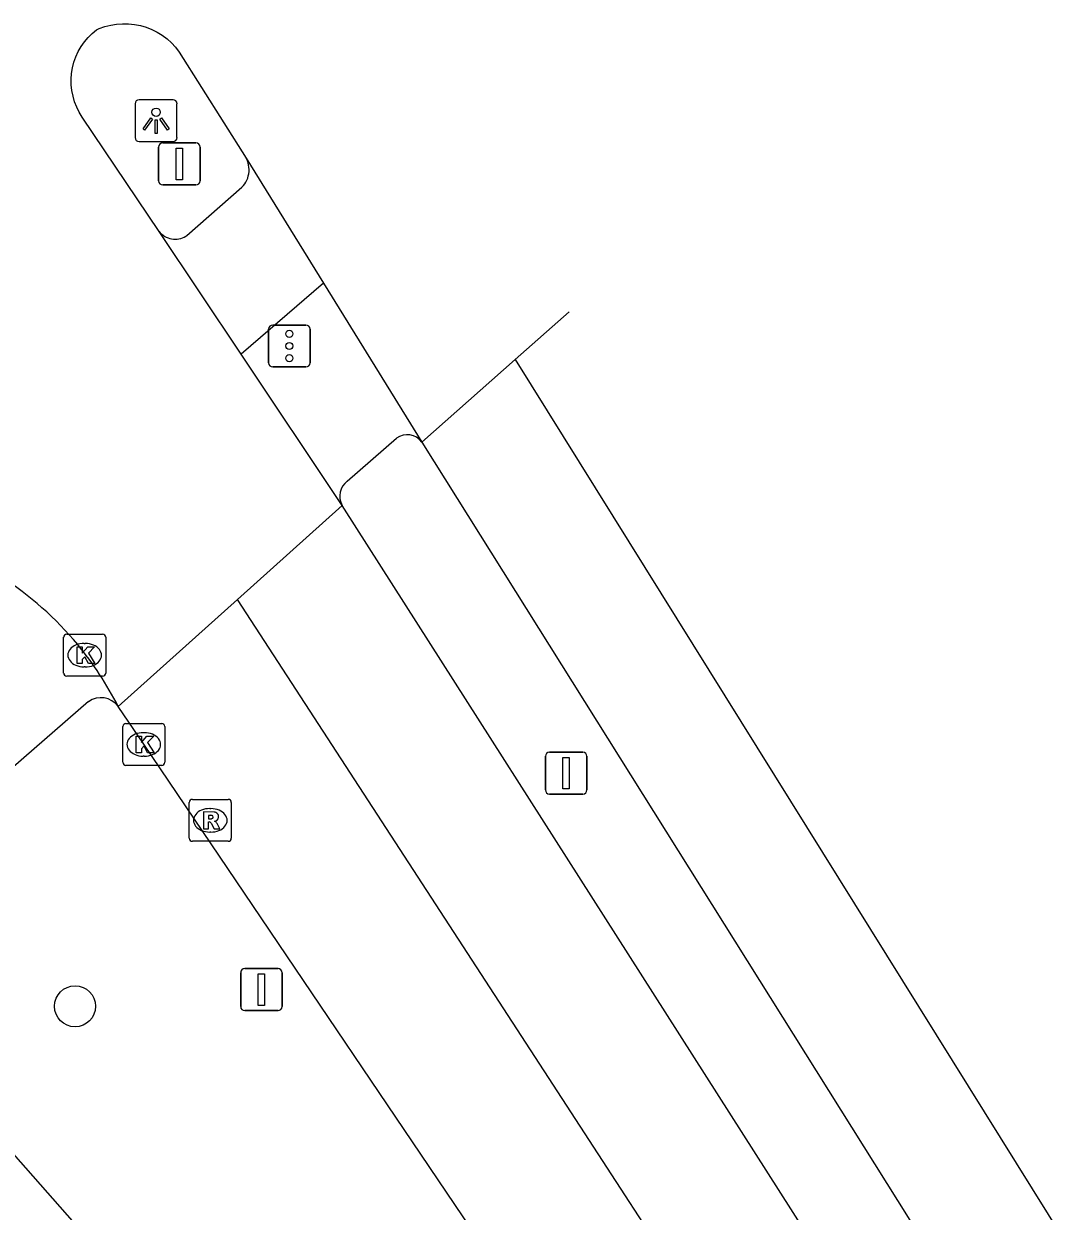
# Model space of a CAD drawing. Extents: x 159280 to 160375, y 384531 to 385872.
# Drawn here: x 159667.06 to 159691.63, y 385841.38 to 385869.69 of the extents above; entities that cross this region are included whole.
import ezdxf

# ---------------------------------------------------------------- set-up
doc = ezdxf.new("R2010")
doc.units = 0
for name, color, linetype in [('IMGEO_Boom', 7, 'Continuous'), ('IMGEO_Fietspad_gesloten', 7, 'Continuous'), ('IMGEO_Fietspad_open', 7, 'Continuous'), ('IMGEO_Kolk', 7, 'Continuous'), ('IMGEO_Lichtpunt', 7, 'Continuous'), ('IMGEO_Portaal', 7, 'Continuous'), ('IMGEO_Rijbaan_regionaal_gesloten', 7, 'Continuous'), ('IMGEO_Rioolput', 7, 'Continuous'), ('IMGEO_Verkeersbordpaal', 7, 'Continuous'), ('IMGEO_Verkeersregelinstallatiepaal', 7, 'Continuous'), ('IMGEO_Voetpad_open', 7, 'Continuous')]:
    doc.layers.add(name, color=color, linetype=linetype)

msp = doc.modelspace()

# ---------------------------------------------------------------- linework, layer by layer
at = {"layer": 'IMGEO_Boom'}
msp.add_circle((159668.277, 385846.27), 0.489, dxfattribs=at)
at = {"layer": 'IMGEO_Fietspad_gesloten'}
msp.add_lwpolyline([(159682.323, 385825.123), (159662.531, 385847.606)], dxfattribs=at)
at = {"layer": 'IMGEO_Fietspad_open'}
for points in [[(159670.28, 385864.738), (159670.309, 385864.705), (159670.341, 385864.675), (159670.376, 385864.648), (159670.413, 385864.624), (159670.451, 385864.603), (159670.492, 385864.586), (159670.534, 385864.573), (159670.577, 385864.563), (159670.62, 385864.558), (159670.664, 385864.556), (159670.708, 385864.558), (159670.752, 385864.564), (159670.794, 385864.574), (159670.836, 385864.588), (159670.877, 385864.605), (159670.915, 385864.626), (159670.941, 385864.643), (159672.252, 385865.793), (159672.287, 385865.832), (159672.319, 385865.874), (159672.347, 385865.918), (159672.371, 385865.965), (159672.39, 385866.014), (159672.405, 385866.064), (159672.416, 385866.115), (159672.422, 385866.167), (159672.423, 385866.22), (159672.42, 385866.272), (159672.412, 385866.324), (159672.399, 385866.375), (159672.382, 385866.425), (159672.36, 385866.473), (159672.354, 385866.484)], [(159674.195, 385863.509), (159672.235, 385861.813)]]:
    msp.add_lwpolyline(points, dxfattribs=at)
at = {"layer": 'IMGEO_Kolk'}
for p, q in [((159668.006, 385854.213), (159668.006, 385855.065)), ((159668.081, 385855.139), (159668.933, 385855.139)), ((159669.007, 385855.065), (159669.007, 385854.213)), ((159668.494, 385854.919), (159668.519, 385854.919)), ((159668.933, 385854.139), (159668.081, 385854.139)), ((159668.517, 385854.359), (159668.492, 385854.359)), ((159669.489, 385853.012), (159670.341, 385853.012)), ((159669.414, 385852.086), (159669.414, 385852.938)), ((159669.902, 385852.792), (159669.927, 385852.792)), ((159670.415, 385852.938), (159670.415, 385852.086)), ((159669.925, 385852.232), (159669.9, 385852.232)), ((159670.341, 385852.012), (159669.489, 385852.012))]:
    msp.add_line(p, q, dxfattribs=at)
for points in [[(159668.006, 385854.213), (159668.006, 385855.065)], [(159668.081, 385855.139), (159668.933, 385855.139)], [(159669.007, 385855.065), (159669.007, 385854.213)], [(159668.327, 385854.839), (159668.45, 385854.839), (159668.45, 385854.688), (159668.58, 385854.839), (159668.744, 385854.839), (159668.598, 385854.688), (159668.751, 385854.439), (159668.599, 385854.439), (159668.514, 385854.603), (159668.45, 385854.536), (159668.45, 385854.439), (159668.327, 385854.439), (159668.327, 385854.839)], [(159668.933, 385854.139), (159668.081, 385854.139)], [(159669.489, 385853.012), (159670.341, 385853.012)], [(159669.414, 385852.086), (159669.414, 385852.938)], [(159669.735, 385852.712), (159669.858, 385852.712), (159669.858, 385852.561), (159669.988, 385852.712), (159670.152, 385852.712), (159670.006, 385852.561), (159670.159, 385852.312), (159670.007, 385852.312), (159669.922, 385852.476), (159669.858, 385852.409), (159669.858, 385852.312), (159669.735, 385852.312), (159669.735, 385852.712)], [(159670.415, 385852.938), (159670.415, 385852.086)], [(159670.341, 385852.012), (159669.489, 385852.012)]]:
    msp.add_lwpolyline(points, dxfattribs=at)
for centre, start, end in [((159668.083, 385855.063), 91.552, 178.448), ((159668.083, 385855.063), 91.552, 178.448), ((159668.931, 385855.063), 1.552, 88.448), ((159668.931, 385855.063), 1.552, 88.448), ((159668.083, 385854.215), 181.552, 268.448), ((159668.083, 385854.215), 181.552, 268.448), ((159668.931, 385854.215), 271.552, 358.448), ((159668.931, 385854.215), 271.552, 358.448), ((159669.491, 385852.936), 91.552, 178.448), ((159669.491, 385852.936), 91.552, 178.448), ((159670.339, 385852.936), 1.552, 88.448), ((159670.339, 385852.936), 1.552, 88.448), ((159669.491, 385852.088), 181.552, 268.448), ((159669.491, 385852.088), 181.552, 268.448), ((159670.339, 385852.088), 271.552, 358.448), ((159670.339, 385852.088), 271.552, 358.448)]:
    msp.add_arc(centre, 0.0765, start, end, dxfattribs=at)
for centre, major_axis, ratio, start_param, end_param in [((159668.493, 385854.639), (-0.387, 0.002), 0.722429, 4.712389, 7.853982), ((159668.518, 385854.639), (-0.39, 0.002), 0.717154, 1.570796, 4.712389), ((159669.901, 385852.512), (-0.387, 0.002), 0.722429, 4.712389, 7.853982), ((159669.926, 385852.512), (-0.39, 0.002), 0.717154, 1.570796, 4.712389)]:
    msp.add_ellipse(centre, major_axis=major_axis, ratio=ratio, start_param=start_param, end_param=end_param, dxfattribs=at)
at = {"layer": 'IMGEO_Lichtpunt'}
for p, q in [((159669.71, 385867.785), (159669.71, 385866.978)), ((159669.71, 385867.785), (159669.71, 385866.978)), ((159670.612, 385867.88), (159669.804, 385867.88)), ((159670.612, 385867.88), (159669.804, 385867.88)), ((159670.706, 385866.978), (159670.706, 385867.785)), ((159670.706, 385866.978), (159670.706, 385867.785)), ((159669.804, 385866.884), (159670.612, 385866.884)), ((159669.804, 385866.884), (159670.612, 385866.884))]:
    msp.add_line(p, q, dxfattribs=at)
for points in [[(159670.084, 385867.449), (159670.123, 385867.421), (159669.935, 385867.159), (159669.897, 385867.186), (159670.084, 385867.449)], [(159670.186, 385867.401), (159670.233, 385867.401), (159670.233, 385867.079), (159670.186, 385867.079), (159670.186, 385867.401)], [(159670.296, 385867.421), (159670.334, 385867.448), (159670.521, 385867.186), (159670.482, 385867.158), (159670.296, 385867.421)]]:
    msp.add_lwpolyline(points, dxfattribs=at)
msp.add_circle((159670.209, 385867.583), 0.0994, dxfattribs=at)
for centre, start, end in [((159669.804, 385867.785), 90, 180), ((159669.804, 385867.785), 90, 180), ((159670.612, 385867.785), 0, 90), ((159670.612, 385867.785), 0, 90), ((159669.804, 385866.978), 180, 270), ((159669.804, 385866.978), 180, 270), ((159670.612, 385866.978), 270, 0), ((159670.612, 385866.978), 270, 360)]:
    msp.add_arc(centre, 0.0946, start, end, dxfattribs=at)
at = {"layer": 'IMGEO_Portaal'}
for p, q in [((159670.367, 385866.85), (159671.157, 385866.85)), ((159671.157, 385866.85), (159670.367, 385866.85)), ((159670.267, 385865.95), (159670.267, 385866.75)), ((159670.267, 385866.75), (159670.267, 385865.95)), ((159671.257, 385866.75), (159671.257, 385865.95)), ((159671.257, 385865.95), (159671.257, 385866.75)), ((159671.157, 385865.85), (159670.367, 385865.85)), ((159670.367, 385865.85), (159671.157, 385865.85))]:
    msp.add_line(p, q, dxfattribs=at)
msp.add_lwpolyline([(159670.687, 385866.725), (159670.837, 385866.725), (159670.837, 385865.975), (159670.687, 385865.975), (159670.687, 385866.725)], dxfattribs=at)
for centre, start, end in [((159670.367, 385866.75), 90, 180), ((159670.367, 385866.75), 90, 180), ((159671.157, 385866.75), 0, 90), ((159671.157, 385866.75), 360, 90), ((159670.367, 385865.95), 180, 270), ((159670.367, 385865.95), 180, 270), ((159671.157, 385865.95), 270, 0), ((159671.157, 385865.95), 270, 0)]:
    msp.add_arc(centre, 0.1, start, end, dxfattribs=at)
at = {"layer": 'IMGEO_Rijbaan_regionaal_gesloten'}
for points in [[(159670.28, 385864.738), (159668.45, 385867.467), (159668.378, 385867.583), (159668.317, 385867.706), (159668.267, 385867.833), (159668.229, 385867.964), (159668.202, 385868.098), (159668.187, 385868.234), (159668.185, 385868.371), (159668.195, 385868.507), (159668.217, 385868.642), (159668.251, 385868.775), (159668.297, 385868.903), (159668.354, 385869.028), (159668.422, 385869.146), (159668.5, 385869.258), (159668.588, 385869.363), (159668.685, 385869.46), (159668.79, 385869.547), (159668.855, 385869.575), (159668.989, 385869.623), (159669.128, 385869.658), (159669.268, 385869.682), (159669.411, 385869.692), (159669.553, 385869.69), (159669.695, 385869.675), (159669.835, 385869.647), (159669.972, 385869.607), (159670.105, 385869.555), (159670.233, 385869.491), (159670.354, 385869.416), (159670.468, 385869.331), (159670.574, 385869.235), (159670.672, 385869.131), (159670.759, 385869.018), (159672.354, 385866.484)], [(159672.354, 385866.484), (159674.195, 385863.509)], [(159672.235, 385861.813), (159670.28, 385864.738)], [(159674.195, 385863.509), (159676.54, 385859.719)], [(159678.762, 385861.686), (159680.046, 385862.823), (159680.046, 385862.823)], [(159674.645, 385858.209), (159672.235, 385861.813)], [(159676.54, 385859.719), (159678.762, 385861.686)], [(159678.762, 385861.686), (159702.63, 385823.367), (159717.527, 385799.451), (159724.33, 385787.803), (159725.619, 385785.083)], [(159676.54, 385859.719), (159705.058, 385814.223), (159707.799, 385809.962), (159712.332, 385803.29), (159715.282, 385799.254), (159725.619, 385785.083)], [(159672.145, 385855.967), (159674.645, 385858.209)], [(159702.65, 385814.271), (159674.645, 385858.209)], [(159669.303, 385853.417), (159672.145, 385855.967)], [(159705.539, 385805.19), (159703.328, 385808.504), (159690.947, 385827.06), (159672.145, 385855.967)], [(159766.847, 385706.879), (159766.188, 385707.929), (159755.331, 385725.309), (159747.142, 385738.443), (159744.886, 385741.795), (159739.326, 385750), (159733.946, 385757.94), (159722.433, 385774.919), (159701.096, 385806.426), (159690.712, 385821.808), (159679.722, 385837.993), (159669.916, 385852.514), (159669.303, 385853.417)]]:
    msp.add_lwpolyline(points, dxfattribs=at)
for centre, radius, start, end in [((159662.318, 385849.913), 7.814, 39.5783, 57.5599), ((159662.29, 385849.887), 7.852, 26.7198, 39.5953)]:
    msp.add_arc(centre, radius, start, end, dxfattribs=at)
at = {"layer": 'IMGEO_Rioolput'}
for p, q in [((159670.999, 385850.276), (159670.999, 385851.128)), ((159671.074, 385851.202), (159671.926, 385851.202)), ((159671.487, 385850.982), (159671.512, 385850.982)), ((159672, 385851.128), (159672, 385850.276)), ((159671.51, 385850.422), (159671.485, 385850.422)), ((159671.926, 385850.202), (159671.074, 385850.202))]:
    msp.add_line(p, q, dxfattribs=at)
for points in [[(159670.999, 385850.276), (159670.999, 385851.128)], [(159671.074, 385851.202), (159671.926, 385851.202)], [(159672, 385851.128), (159672, 385850.276)], [(159671.588, 385850.9), (159671.336, 385850.902), (159671.336, 385850.502)], [(159671.514, 385850.821), (159671.46, 385850.821), (159671.46, 385850.74)], [(159671.46, 385850.74), (159671.512, 385850.74)], [(159671.336, 385850.502), (159671.46, 385850.502), (159671.46, 385850.664), (159671.471, 385850.664)], [(159671.518, 385850.635), (159671.589, 385850.502), (159671.729, 385850.502), (159671.664, 385850.628)], [(159671.926, 385850.202), (159671.074, 385850.202)]]:
    msp.add_lwpolyline(points, dxfattribs=at)
for centre, radius, start, end in [((159671.076, 385851.126), 0.0765, 91.552, 178.448), ((159671.076, 385851.126), 0.0765, 91.552, 178.448), ((159671.924, 385851.126), 0.0765, 1.552, 88.448), ((159671.924, 385851.126), 0.0765, 1.552, 88.448), ((159671.496, 385850.929), 0.19, 274.7715, 282.9687), ((159671.52, 385850.725), 0.0964, 77.0061, 93.1865), ((159671.534, 385850.782), 0.0378, 276.6634, 79.6772), ((159671.587, 385850.79), 0.109, 350.3612, 89.416), ((159671.585, 385850.79), 0.112, 277.5842, 350.9817), ((159671.47, 385850.611), 0.0533, 26.0293, 88.6989), ((159671.569, 385850.575), 0.108, 29.5134, 73.7905), ((159671.076, 385850.278), 0.0765, 181.552, 268.448), ((159671.076, 385850.278), 0.0765, 181.552, 268.448), ((159671.924, 385850.278), 0.0765, 271.552, 358.448), ((159671.924, 385850.278), 0.0765, 271.552, 358.448)]:
    msp.add_arc(centre, radius, start, end, dxfattribs=at)
for centre, major_axis, ratio, start_param, end_param in [((159671.486, 385850.702), (-0.387, 0.002), 0.722429, 4.712389, 7.853982), ((159671.511, 385850.702), (-0.39, 0.002), 0.717154, 1.570796, 4.712389)]:
    msp.add_ellipse(centre, major_axis=major_axis, ratio=ratio, start_param=start_param, end_param=end_param, dxfattribs=at)
at = {"layer": 'IMGEO_Verkeersbordpaal'}
for p, q in [((159679.482, 385851.428), (159679.482, 385852.228)), ((159679.482, 385852.228), (159679.482, 385851.428)), ((159679.582, 385852.328), (159680.372, 385852.328)), ((159680.372, 385852.328), (159679.582, 385852.328)), ((159680.472, 385852.228), (159680.472, 385851.428)), ((159680.472, 385851.428), (159680.472, 385852.228)), ((159680.372, 385851.328), (159679.582, 385851.328)), ((159679.582, 385851.328), (159680.372, 385851.328)), ((159672.223, 385846.266), (159672.223, 385847.066)), ((159672.223, 385847.066), (159672.223, 385846.266)), ((159672.323, 385847.166), (159673.113, 385847.166)), ((159673.113, 385847.166), (159672.323, 385847.166)), ((159673.213, 385847.066), (159673.213, 385846.266)), ((159673.213, 385846.266), (159673.213, 385847.066)), ((159673.113, 385846.166), (159672.323, 385846.166)), ((159672.323, 385846.166), (159673.113, 385846.166))]:
    msp.add_line(p, q, dxfattribs=at)
for points in [[(159679.902, 385852.203), (159680.052, 385852.203), (159680.052, 385851.453), (159679.902, 385851.453), (159679.902, 385852.203)], [(159672.643, 385847.041), (159672.793, 385847.041), (159672.793, 385846.291), (159672.643, 385846.291), (159672.643, 385847.041)]]:
    msp.add_lwpolyline(points, dxfattribs=at)
for centre, start, end in [((159679.582, 385852.228), 90, 180), ((159679.582, 385852.228), 90, 180), ((159680.372, 385852.228), 0, 90), ((159680.372, 385852.228), 360, 90), ((159679.582, 385851.428), 180, 270), ((159679.582, 385851.428), 180, 270), ((159680.372, 385851.428), 270, 0), ((159680.372, 385851.428), 270, 0), ((159672.323, 385847.066), 90, 180), ((159672.323, 385847.066), 90, 180), ((159673.113, 385847.066), 0, 90), ((159673.113, 385847.066), 360, 90), ((159672.323, 385846.266), 180, 270), ((159672.323, 385846.266), 180, 270), ((159673.113, 385846.266), 270, 0), ((159673.113, 385846.266), 270, 0)]:
    msp.add_arc(centre, 0.1, start, end, dxfattribs=at)
at = {"layer": 'IMGEO_Verkeersregelinstallatiepaal'}
for p, q in [((159672.888, 385861.61), (159672.888, 385862.41)), ((159672.888, 385862.41), (159672.888, 385861.61)), ((159672.988, 385862.51), (159673.778, 385862.51)), ((159673.778, 385862.51), (159672.988, 385862.51)), ((159673.878, 385862.41), (159673.878, 385861.61)), ((159673.878, 385861.61), (159673.878, 385862.41)), ((159673.778, 385861.51), (159672.988, 385861.51)), ((159672.988, 385861.51), (159673.778, 385861.51))]:
    msp.add_line(p, q, dxfattribs=at)
for centre in [(159673.383, 385862.3), (159673.383, 385862.01), (159673.383, 385861.72)]:
    msp.add_circle(centre, 0.085, dxfattribs=at)
for centre, start, end in [((159672.988, 385862.41), 90, 180), ((159672.988, 385862.41), 90, 180), ((159673.778, 385862.41), 0, 90), ((159673.778, 385862.41), 360, 90), ((159672.988, 385861.61), 180, 270), ((159672.988, 385861.61), 180, 270), ((159673.778, 385861.61), 270, 0), ((159673.778, 385861.61), 270, 0)]:
    msp.add_arc(centre, 0.1, start, end, dxfattribs=at)
at = {"layer": 'IMGEO_Voetpad_open'}
for points in [[(159674.764, 385858.791), (159675.935, 385859.811)], [(159668.596, 385853.531), (159662.543, 385848.268)]]:
    msp.add_lwpolyline(points, dxfattribs=at)
for centre, radius, start, end in [((159676.191, 385859.458), 0.436, 36.7915, 125.9155), ((159675.021, 385858.435), 0.439, 125.8431, 211.0453), ((159668.892, 385853.119), 0.507, 35.9595, 125.7209)]:
    msp.add_arc(centre, radius, start, end, dxfattribs=at)

doc.saveas('drawing.dxf')
